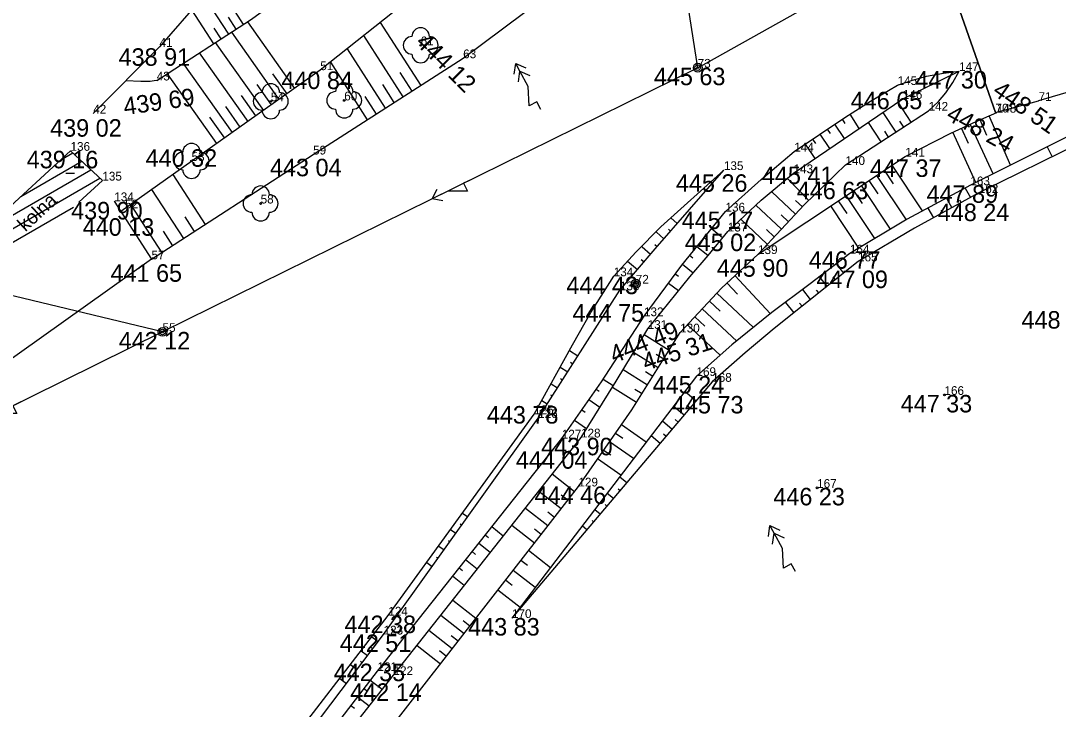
# Model space of a CAD drawing. Extents: x -559180 to -551373, y -1076947 to -1072071.
# Drawn here: x -553904.5 to -553845.2, y -1073820.9 to -1073781.6 of the extents above; entities that cross this region are included whole.
import ezdxf

# ---------------------------------------------------------------- set-up
doc = ezdxf.new("R2010")
doc.units = 0
for name, color, linetype in [('12_PLOTY', 7, 'Continuous'), ('14_BUDOVY', 7, 'Continuous'), ('1_VODA_ZN', 7, 'Continuous'), ('20_EL_ZN', 7, 'Continuous'), ('26_SRAFY', 7, 'Continuous'), ('27_HRANA_PATA', 7, 'Continuous'), ('32', 7, 'Continuous'), ('34_ZELEN', 7, 'Continuous'), ('3_BODY', 7, 'Continuous'), ('47_ZN_STAV_OBJ$', 7, 'Continuous'), ('52_POPIS_UCELOVY', 7, 'Continuous'), ('6_VYSKY', 7, 'Continuous'), ('NNnadzemní', 7, 'Continuous')]:
    doc.layers.add(name, color=color, linetype=linetype)

# ---------------------------------------------------------------- blocks, each defined once
blk = doc.blocks.new('T')
at = {"layer": '6_VYSKY'}
blk.add_circle((0, 0), 0.05, dxfattribs=at)
blk = doc.blocks.new('STL')
at = {"layer": '34_ZELEN'}
blk.add_circle((0, 0), 0.05, dxfattribs=at)
for centre, start, end in [((0, 0.5), 0, 180), ((-0.5, 0), 90, 270), ((0.5, 0), 270, 90), ((0, -0.5), 180, 0)]:
    blk.add_arc(centre, 0.5, start, end, dxfattribs=at)
blk = doc.blocks.new('SLB')
at = {"layer": '20_EL_ZN'}
for radius in [0.25, 0.158, 0.05]:
    blk.add_circle((0, 0), radius, dxfattribs=at)
blk = doc.blocks.new('BD')
at = {"layer": '47_ZN_STAV_OBJ$'}
blk.add_line((-0.25, 0), (0.25, 0), dxfattribs=at)
blk = doc.blocks.new('POINT_DISPLAY')
blk.add_line((0, 0), (0, 0))
blk = doc.blocks.new('ELNN')
at = {"layer": '20_EL_ZN'}
for p, q in [((0, 0), (0.5, 0)), ((0.5, 0), (0.5, 0.5)), ((0.5, 0.5), (1.5, 0)), ((1.5, 0), (2.5, 0))]:
    blk.add_line(p, q, dxfattribs=at)
blk.add_lwpolyline([(2, 0.375), (2.5, 0), (2, -0.375)], dxfattribs=at)
blk = doc.blocks.new('ELVN')
at = {"layer": '20_EL_ZN'}
for p, q in [((0, 0), (0.5, 0)), ((0.5, 0), (0.5, 0.5)), ((0.5, 0.5), (1.5, 0)), ((1.5, 0), (2.5, 0)), ((2.5, 0), (3, 0))]:
    blk.add_line(p, q, dxfattribs=at)
for points in [[(2, 0.375), (2.5, 0), (2, -0.375)], [(2.5, 0.375), (3, 0), (2.5, -0.375)]]:
    blk.add_lwpolyline(points, dxfattribs=at)

msp = doc.modelspace()

# ---------------------------------------------------------------- linework, layer by layer
at = {"layer": '12_PLOTY'}
for p, q in [((-553851.08, -1073780.18), (-553848.75, -1073786.82)), ((-553848.75, -1073786.82), (-553851.08, -1073780.18)), ((-553841.49, -1073784.74), (-553846.29, -1073786.16)), ((-553848.75, -1073786.82), (-553846.29, -1073786.16)), ((-553899.14, -1073791.89), (-553897.01, -1073795.21)), ((-553897.01, -1073795.21), (-553906.29, -1073801.8))]:
    msp.add_line(p, q, dxfattribs=at)
at = {"layer": '14_BUDOVY'}
for p, q in [((-553901.64, -1073789.01), (-553906.52, -1073793.5)), ((-553899.82, -1073790.71), (-553901.64, -1073789.01)), ((-553899.82, -1073790.71), (-553901.169, -1073791.951))]:
    msp.add_line(p, q, dxfattribs=at)
at = {"layer": '26_SRAFY'}
for p, q in [((-553893.332, -1073779.358), (-553891.76, -1073781.789)), ((-553894.027, -1073780.16), (-553892.616, -1073782.342)), ((-553894.722, -1073780.962), (-553893.472, -1073782.896)), ((-553892.636, -1073781.374), (-553892.188, -1073782.066)), ((-553891.522, -1073781.635), (-553888.829, -1073785.44)), ((-553883.928, -1073781.674), (-553881.619, -1073785.277)), ((-553893.443, -1073782.002), (-553893.044, -1073782.619)), ((-553892.441, -1073782.229), (-553889.721, -1073786.072)), ((-553884.88, -1073782.43), (-553882.637, -1073785.929)), ((-553893.361, -1073782.824), (-553890.614, -1073786.704)), ((-553894.28, -1073783.418), (-553891.507, -1073787.336)), ((-553885.832, -1073783.186), (-553883.655, -1073786.582)), ((-553895.199, -1073784.013), (-553892.399, -1073787.968)), ((-553886.784, -1073783.942), (-553884.673, -1073787.235)), ((-553896.118, -1073784.607), (-553893.292, -1073788.6)), ((-553890.087, -1073784.609), (-553889.275, -1073785.756)), ((-553882.811, -1073784.538), (-553882.128, -1073785.603)), ((-553890.988, -1073785.229), (-553890.168, -1073786.388)), ((-553883.809, -1073785.222), (-553883.146, -1073786.256)), ((-553891.888, -1073785.85), (-553891.06, -1073787.02)), ((-553884.807, -1073785.905), (-553884.164, -1073786.908)), ((-553892.789, -1073786.471), (-553891.953, -1073787.652)), ((-553854.339, -1073786.237), (-553853.593, -1073787.381)), ((-553893.69, -1073787.091), (-553892.846, -1073788.284)), ((-553857.346, -1073787.453), (-553857.51, -1073787.209)), ((-553856.546, -1073787.737), (-553857.064, -1073786.922)), ((-553855.188, -1073786.814), (-553854.452, -1073787.942)), ((-553849.241, -1073788.129), (-553849.625, -1073787.237)), ((-553847.905, -1073789.839), (-553849.118, -1073787.019)), ((-553858.189, -1073788.02), (-553858.353, -1073787.774)), ((-553857.385, -1073788.308), (-553857.931, -1073787.492)), ((-553856.037, -1073787.391), (-553855.311, -1073788.503)), ((-553854.245, -1073787.321), (-553854.022, -1073787.661)), ((-553850.301, -1073788.591), (-553850.699, -1073787.722)), ((-553848.895, -1073790.333), (-553850.197, -1073787.492)), ((-553859.031, -1073788.586), (-553859.197, -1073788.338)), ((-553858.225, -1073788.879), (-553858.775, -1073788.056)), ((-553855.101, -1073787.886), (-553854.882, -1073788.222)), ((-553849.885, -1073790.822), (-553851.2, -1073787.951)), ((-553859.064, -1073789.449), (-553859.618, -1073788.621)), ((-553845.797, -1073788.786), (-553845.519, -1073789.351)), ((-553854.577, -1073790.899), (-553855.091, -1073790.121)), ((-553852.922, -1073792.447), (-553854.652, -1073789.831)), ((-553895.792, -1073790.369), (-553893.943, -1073793.222)), ((-553860.655, -1073790.584), (-553859.426, -1073791.852)), ((-553855.464, -1073791.464), (-553855.969, -1073790.702)), ((-553853.851, -1073792.949), (-553855.53, -1073790.412)), ((-553897.002, -1073791.226), (-553895.186, -1073794.028)), ((-553861.544, -1073791.363), (-553860.19, -1073792.639)), ((-553856.352, -1073792.03), (-553856.846, -1073791.282)), ((-553854.756, -1073793.49), (-553856.408, -1073790.992)), ((-553850.486, -1073791.139), (-553850.187, -1073791.682)), ((-553860.18, -1073791.84), (-553859.786, -1073792.211)), ((-553857.239, -1073792.596), (-553857.724, -1073791.863)), ((-553855.659, -1073794.03), (-553857.285, -1073791.573)), ((-553851.551, -1073791.711), (-553851.246, -1073792.265)), ((-553850.807, -1073791.809), (-553850.717, -1073791.974)), ((-553898.212, -1073792.083), (-553896.429, -1073794.834)), ((-553862.46, -1073792.116), (-553860.997, -1073793.495)), ((-553856.563, -1073794.571), (-553858.163, -1073792.153)), ((-553852.615, -1073792.282), (-553852.305, -1073792.847)), ((-553851.868, -1073792.388), (-553851.776, -1073792.556)), ((-553895.114, -1073792.776), (-553894.564, -1073793.625)), ((-553867.315, -1073792.844), (-553866.95, -1073793.163)), ((-553863.321, -1073792.922), (-553861.804, -1073794.351)), ((-553861.012, -1073792.673), (-553860.593, -1073793.067)), ((-553896.348, -1073793.598), (-553895.808, -1073794.431)), ((-553868.14, -1073793.668), (-553867.716, -1073794.038)), ((-553867.452, -1073793.497), (-553867.333, -1073793.601)), ((-553864.365, -1073793.988), (-553864.998, -1073793.473)), ((-553861.843, -1073793.506), (-553861.4, -1073793.923)), ((-553868.235, -1073794.357), (-553868.099, -1073794.476)), ((-553865.224, -1073794.134), (-553865.412, -1073793.981)), ((-553868.965, -1073794.491), (-553868.472, -1073794.91)), ((-553865.204, -1073794.996), (-553865.826, -1073794.49)), ((-553869.79, -1073795.315), (-553869.224, -1073795.796)), ((-553869.007, -1073795.218), (-553868.848, -1073795.353)), ((-553866.044, -1073796.003), (-553866.654, -1073795.507)), ((-553866.055, -1073795.149), (-553866.24, -1073794.998)), ((-553857.86, -1073795.477), (-553857.445, -1073795.997)), ((-553866.886, -1073796.193), (-553867.067, -1073796.059)), ((-553861.622, -1073798.319), (-553863.652, -1073796.142)), ((-553866.883, -1073797.011), (-553867.457, -1073796.585)), ((-553863.504, -1073797.209), (-553864.105, -1073796.565)), ((-553858.829, -1073796.21), (-553858.393, -1073796.754)), ((-553858.047, -1073796.216), (-553857.919, -1073796.376)), ((-553862.582, -1073799.108), (-553864.688, -1073797.145)), ((-553859.797, -1073796.942), (-553859.342, -1073797.512)), ((-553859.001, -1073796.966), (-553858.868, -1073797.133)), ((-553864.494, -1073798.168), (-553865.108, -1073797.596)), ((-553860.766, -1073797.675), (-553860.291, -1073798.27)), ((-553859.956, -1073797.716), (-553859.816, -1073797.891)), ((-553865.369, -1073799.035), (-553865.947, -1073798.496)), ((-553863.541, -1073799.897), (-553865.528, -1073798.046)), ((-553864.501, -1073800.686), (-553866.367, -1073798.947)), ((-553868.833, -1073799.509), (-553867.411, -1073800.398)), ((-553873.112, -1073800.415), (-553872.626, -1073800.726)), ((-553869.442, -1073800.511), (-553868.032, -1073801.392)), ((-553868.146, -1073800.63), (-553867.722, -1073800.895)), ((-553873.639, -1073801.366), (-553873.211, -1073801.64)), ((-553873.056, -1073801.095), (-553872.919, -1073801.183)), ((-553870.05, -1073801.513), (-553868.654, -1073802.386)), ((-553873.623, -1073802.021), (-553873.504, -1073802.097)), ((-553870.615, -1073802.445), (-553871.191, -1073802.072)), ((-553868.764, -1073801.626), (-553868.343, -1073801.889)), ((-553874.166, -1073802.318), (-553873.796, -1073802.554)), ((-553871.409, -1073802.769), (-553871.585, -1073802.646)), ((-553870.659, -1073802.515), (-553869.275, -1073803.38)), ((-553869.382, -1073802.623), (-553868.965, -1073802.883)), ((-553874.692, -1073803.269), (-553874.381, -1073803.469)), ((-553874.191, -1073802.946), (-553874.089, -1073803.011)), ((-553871.379, -1073803.671), (-553871.999, -1073803.236)), ((-553866.515, -1073802.751), (-553865.872, -1073803.297)), ((-553872.217, -1073803.964), (-553872.413, -1073803.827)), ((-553867.157, -1073803.593), (-553866.556, -1073804.103)), ((-553866.4, -1073803.542), (-553866.214, -1073803.7)), ((-553872.143, -1073804.897), (-553872.827, -1073804.418)), ((-553867.8, -1073804.436), (-553867.24, -1073804.91)), ((-553867.072, -1073804.359), (-553866.898, -1073804.507)), ((-553868.729, -1073805.654), (-553870.142, -1073804.668)), ((-553869.45, -1073806.599), (-553870.822, -1073805.641)), ((-553870.064, -1073805.446), (-553870.482, -1073805.155)), ((-553868.442, -1073805.278), (-553867.924, -1073805.717)), ((-553867.744, -1073805.177), (-553867.582, -1073805.314)), ((-553870.756, -1073806.411), (-553871.161, -1073806.128)), ((-553870.17, -1073807.543), (-553871.501, -1073806.615)), ((-553874.098, -1073807.478), (-553872.821, -1073808.473)), ((-553870.238, -1073807.632), (-553869.837, -1073807.972)), ((-553874.866, -1073808.451), (-553873.582, -1073809.451)), ((-553870.95, -1073808.565), (-553870.595, -1073808.866)), ((-553870.329, -1073808.323), (-553870.216, -1073808.419)), ((-553873.586, -1073808.663), (-553873.201, -1073808.962)), ((-553879.226, -1073809.713), (-553878.932, -1073809.923)), ((-553875.634, -1073809.424), (-553874.344, -1073810.429)), ((-553874.349, -1073809.639), (-553873.963, -1073809.94)), ((-553871.662, -1073809.498), (-553871.353, -1073809.76)), ((-553871.074, -1073809.228), (-553870.974, -1073809.313)), ((-553879.36, -1073810.332), (-553879.271, -1073810.396)), ((-553876.402, -1073810.397), (-553875.106, -1073811.407)), ((-553871.818, -1073810.134), (-553871.732, -1073810.207)), ((-553879.909, -1073810.655), (-553879.609, -1073810.869)), ((-553877.733, -1073811.131), (-553877.931, -1073810.974)), ((-553876.899, -1073811.026), (-553877.558, -1073810.504)), ((-553875.113, -1073810.616), (-553874.725, -1073810.918)), ((-553872.373, -1073810.431), (-553872.111, -1073810.654)), ((-553880.591, -1073811.597), (-553880.285, -1073811.816)), ((-553880.038, -1073811.277), (-553879.947, -1073811.342)), ((-553877.643, -1073811.968), (-553878.304, -1073811.444)), ((-553878.478, -1073812.072), (-553878.677, -1073811.914)), ((-553874.206, -1073812.833), (-553875.457, -1073811.858)), ((-553881.274, -1073812.539), (-553880.961, -1073812.762)), ((-553880.716, -1073812.222), (-553880.623, -1073812.289)), ((-553878.386, -1073812.91), (-553879.05, -1073812.384)), ((-553875.519, -1073812.715), (-553875.896, -1073812.421)), ((-553879.13, -1073813.852), (-553879.795, -1073813.325)), ((-553879.223, -1073813.013), (-553879.422, -1073812.855)), ((-553875.071, -1073813.968), (-553876.335, -1073812.984)), ((-553876.392, -1073813.844), (-553876.773, -1073813.547)), ((-553875.937, -1073815.103), (-553877.212, -1073814.11)), ((-553879.788, -1073814.686), (-553878.464, -1073815.717)), ((-553880.469, -1073815.548), (-553879.139, -1073816.584)), ((-553879.199, -1073815.841), (-553878.801, -1073816.151)), ((-553884.41, -1073816.786), (-553884.051, -1073817.059)), ((-553881.149, -1073816.41), (-553879.814, -1073817.451)), ((-553879.876, -1073816.706), (-553879.476, -1073817.017)), ((-553884.462, -1073817.375), (-553884.354, -1073817.457)), ((-553881.83, -1073817.272), (-553880.489, -1073818.317)), ((-553885.022, -1073817.578), (-553884.656, -1073817.855)), ((-553880.553, -1073817.571), (-553880.151, -1073817.884)), ((-553885.633, -1073818.369), (-553885.262, -1073818.652)), ((-553885.07, -1073818.169), (-553884.959, -1073818.253)), ((-553886.245, -1073819.161), (-553885.867, -1073819.448)), ((-553885.677, -1073818.964), (-553885.564, -1073819.05)), ((-553883.824, -1073819.799), (-553884.503, -1073819.279)), ((-553884.669, -1073819.914), (-553884.871, -1073819.76)), ((-553884.574, -1073820.75), (-553885.239, -1073820.24)), ((-553885.409, -1073820.872), (-553885.607, -1073820.721))]:
    msp.add_line(p, q, dxfattribs=at)
at = {"layer": '27_HRANA_PATA'}
for p, q in [((-553879.19, -1073783.72), (-553868.03, -1073775.38)), ((-553877, -1073776.17), (-553887.36, -1073784.4)), ((-553891.213, -1073776.913), (-553896.55, -1073783.07)), ((-553896.55, -1073783.07), (-553900.34, -1073786.88)), ((-553887.77, -1073789.22), (-553879.19, -1073783.72)), ((-553887.36, -1073784.4), (-553898.765, -1073792.474)), ((-553854.05, -1073786.04), (-553850.83, -1073784.45)), ((-553860.3, -1073790.29), (-553854.05, -1073786.04)), ((-553841.14, -1073786.46), (-553850.19, -1073790.98)), ((-553857.33, -1073789.82), (-553852.58, -1073786.72)), ((-553841.83, -1073787.53), (-553849.71, -1073791.42)), ((-553897.01, -1073795.21), (-553887.77, -1073789.22)), ((-553862.33, -1073794.91), (-553853.91, -1073789.34)), ((-553874.9, -1073804.28), (-553870.23, -1073796.98)), ((-553865.85, -1073801.88), (-553876.4, -1073815.71)), ((-553864.95, -1073802.21), (-553876.4, -1073815.71)), ((-553883.74, -1073816.65), (-553874.9, -1073804.28)), ((-553883.47, -1073815.57), (-553875.13, -1073804.06)), ((-553884.09, -1073818.74), (-553873.55, -1073805.45)), ((-553883.17, -1073818.97), (-553872.45, -1073805.39)), ((-553885.43, -1073824.66), (-553872.6, -1073808.19)), ((-553893.51, -1073828.56), (-553883.47, -1073815.57)), ((-553893, -1073828.83), (-553883.74, -1073816.65)), ((-553893.09, -1073830.49), (-553884.09, -1073818.74)), ((-553892.46, -1073830.75), (-553883.17, -1073818.97))]:
    msp.add_line(p, q, dxfattribs=at)
for points in [[(-553896.71, -1073784.99), (-553891.349, -1073781.523), (-553888.783, -1073779.659), (-553886.59, -1073777.93)], [(-553854.35, -1073785.25), (-553853.564, -1073784.994), (-553852.705, -1073784.75), (-553851.723, -1073784.577), (-553850.83, -1073784.45)], [(-553852.58, -1073786.72), (-553852.019, -1073786.193), (-553851.584, -1073785.689), (-553851.202, -1073785.115), (-553850.83, -1073784.45)], [(-553896.71, -1073784.99), (-553896.854, -1073785.019), (-553897.09, -1073785.041), (-553897.624, -1073785.052), (-553898.48, -1073785.01)], [(-553860.26, -1073789.05), (-553857.367, -1073787.114), (-553855.891, -1073786.176), (-553854.35, -1073785.25)], [(-553853.91, -1073789.34), (-553851.306, -1073788), (-553849.865, -1073787.34), (-553848.68, -1073786.83)], [(-553864.19, -1073792.48), (-553862.151, -1073790.643), (-553860.26, -1073789.05)], [(-553870.58, -1073796.18), (-553869.305, -1073794.779), (-553867.881, -1073793.354), (-553864.28, -1073790.11)], [(-553870.23, -1073796.98), (-553868.212, -1073794.605), (-553864.28, -1073790.11)], [(-553862.33, -1073794.91), (-553859.685, -1073792.103), (-553857.33, -1073789.82)], [(-553864.06, -1073793.62), (-553862.151, -1073791.825), (-553860.3, -1073790.29)], [(-553850.19, -1073790.98), (-553853.799, -1073792.918), (-553857.08, -1073794.88)], [(-553849.71, -1073791.42), (-553853.382, -1073793.439), (-553856.61, -1073795.33)], [(-553868.85, -1073798.46), (-553866.684, -1073795.544), (-553864.19, -1073792.48)], [(-553868.64, -1073799.19), (-553866.233, -1073796.204), (-553865.191, -1073794.987), (-553864.06, -1073793.62)], [(-553866.78, -1073799.39), (-553864.426, -1073796.864), (-553862.33, -1073794.91)], [(-553857.08, -1073794.88), (-553859.355, -1073796.621), (-553861.543, -1073798.255), (-553863.835, -1073800.097), (-553865.85, -1073801.88)], [(-553856.61, -1073795.33), (-553861.404, -1073799.159), (-553863.071, -1073800.549), (-553864.95, -1073802.21)], [(-553875.13, -1073804.06), (-553872.936, -1073800.097), (-553871.894, -1073798.255), (-553870.58, -1073796.18)], [(-553873.55, -1073805.45), (-553871.285, -1073802.217), (-553868.85, -1073798.46)], [(-553872.6, -1073808.19), (-553869.548, -1073803.816), (-553866.78, -1073799.39)], [(-553872.45, -1073805.39), (-553870.451, -1073802.182), (-553868.64, -1073799.19)]]:
    msp.add_lwpolyline(points, dxfattribs=at)
at = {"layer": '32'}
for p, q in [((-553904.474, -1073791.618), (-553900.997, -1073789.61)), ((-553902.2, -1073789.525), (-553901.513, -1073789.129)), ((-553906.473, -1073793.551), (-553900.482, -1073790.092)), ((-553906.004, -1073794.06), (-553899.966, -1073790.574)), ((-553905.536, -1073794.569), (-553901.468, -1073792.221))]:
    msp.add_line(p, q, dxfattribs=at)
at = {"layer": 'NNnadzemní'}
for p, q in [((-553865.78, -1073784.26), (-553869.87, -1073757.71)), ((-553865.78, -1073784.26), (-553835.825, -1073767.517)), ((-553865.78, -1073784.26), (-553896.38, -1073799.36)), ((-553896.38, -1073799.36), (-553916.44, -1073794.548)), ((-553896.38, -1073799.36), (-553934.334, -1073818.083))]:
    msp.add_line(p, q, dxfattribs=at)

# ---------------------------------------------------------------- block references
at = {"layer": '1_VODA_ZN'}
for p in [(-553896.55, -1073783.07), (-553881.62, -1073782.98), (-553879.19, -1073783.72), (-553865.78, -1073784.26), (-553887.36, -1073784.4), (-553850.83, -1073784.45), (-553896.71, -1073784.99), (-553854.35, -1073785.25), (-553854.05, -1073786.04), (-553890.19, -1073786.18), (-553885.99, -1073786.13), (-553846.29, -1073786.16), (-553900.34, -1073786.88), (-553852.58, -1073786.72), (-553848.75, -1073786.82), (-553848.68, -1073786.83), (-553901.64, -1073789.01), (-553860.26, -1073789.05), (-553894.72, -1073789.59), (-553887.77, -1073789.22), (-553853.91, -1073789.34), (-553864.28, -1073790.11), (-553857.33, -1073789.82), (-553899.82, -1073790.71), (-553860.3, -1073790.29), (-553850.19, -1073790.98), (-553849.71, -1073791.42), (-553899.14, -1073791.89), (-553890.77, -1073792.02), (-553898.52, -1073792.3), (-553864.19, -1073792.48), (-553864.06, -1073793.62), (-553862.33, -1073794.91), (-553857.08, -1073794.88), (-553897.01, -1073795.21), (-553856.61, -1073795.33), (-553870.58, -1073796.18), (-553869.32, -1073796.6), (-553870.23, -1073796.98), (-553868.85, -1073798.46), (-553896.38, -1073799.36), (-553868.64, -1073799.19), (-553866.78, -1073799.39), (-553865.85, -1073801.88), (-553864.95, -1073802.21), (-553851.67, -1073802.96), (-553875.13, -1073804.06), (-553874.9, -1073804.28), (-553873.55, -1073805.45), (-553872.45, -1073805.39), (-553872.6, -1073808.19), (-553858.95, -1073808.27), (-553883.47, -1073815.57), (-553876.4, -1073815.71), (-553883.74, -1073816.65), (-553884.09, -1073818.74), (-553883.17, -1073818.97)]:
    msp.add_blockref('POINT_DISPLAY', p, dxfattribs=at)
at = {"layer": '20_EL_ZN'}
for name, p, xscale, yscale, rotation in [('ELVN', (-553874.747, -1073786.648), 0.9999989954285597, 0.9999989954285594, 118.60273017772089), ('ELNN', (-553878.717, -1073790.644), 0.9999988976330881, 0.9999988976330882, -153.73527568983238), ('ELNN', (-553904.489, -1073803.36), 0.9999995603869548, 0.999999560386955, -153.74243471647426), ('ELVN', (-553860.198, -1073813.052), 0.9999994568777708, 0.9999994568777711, 119.00645517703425)]:
    msp.add_blockref(name, p, dxfattribs=dict(at, xscale=xscale, yscale=yscale, rotation=rotation))
for p in [(-553865.78, -1073784.26), (-553869.32, -1073796.6), (-553896.38, -1073799.36)]:
    msp.add_blockref('SLB', p, dxfattribs=at)
at = {"layer": '34_ZELEN'}
for p in [(-553881.62, -1073782.98), (-553890.19, -1073786.18), (-553885.99, -1073786.13), (-553894.72, -1073789.59), (-553890.77, -1073792.02)]:
    msp.add_blockref('STL', p, dxfattribs=at)
at = {"layer": '47_ZN_STAV_OBJ$'}
msp.add_blockref('BD', (-553901.663, -1073790.287), dxfattribs=at)
at = {"layer": '6_VYSKY'}
for p in [(-553851.67, -1073802.96), (-553851.67, -1073802.96), (-553858.95, -1073808.27), (-553858.95, -1073808.27)]:
    msp.add_blockref('T', p, dxfattribs=at)

# ---------------------------------------------------------------- texts
at = {"layer": '3_BODY'}
for s, p in [('61', (-553881.62, -1073782.98)), ('41', (-553896.55, -1073783.07)), ('63', (-553879.19, -1073783.72)), ('51', (-553887.36, -1073784.4)), ('73', (-553865.78, -1073784.26)), ('147', (-553850.83, -1073784.45)), ('43', (-553896.71, -1073784.99)), ('145', (-553854.35, -1073785.25)), ('54', (-553890.19, -1073786.18)), ('60', (-553885.99, -1073786.13)), ('146', (-553854.05, -1073786.04)), ('71', (-553846.29, -1073786.16)), ('42', (-553900.34, -1073786.88)), ('142', (-553852.58, -1073786.72)), ('70', (-553848.75, -1073786.82)), ('148', (-553848.68, -1073786.83)), ('136', (-553901.64, -1073789.01)), ('59', (-553887.77, -1073789.22)), ('144', (-553860.26, -1073789.05)), ('141', (-553853.91, -1073789.34)), ('53', (-553894.72, -1073789.59)), ('135', (-553864.28, -1073790.11)), ('140', (-553857.33, -1073789.82)), ('135', (-553899.82, -1073790.71)), ('143', (-553860.3, -1073790.29)), ('163', (-553850.19, -1073790.98)), ('134', (-553899.14, -1073791.89)), ('162', (-553849.71, -1073791.42)), ('52', (-553898.52, -1073792.3)), ('58', (-553890.77, -1073792.02)), ('136', (-553864.19, -1073792.48)), ('137', (-553864.06, -1073793.62)), ('164', (-553857.08, -1073794.88)), ('57', (-553897.01, -1073795.21)), ('139', (-553862.33, -1073794.91)), ('165', (-553856.61, -1073795.33)), ('134', (-553870.58, -1073796.18)), ('72', (-553869.32, -1073796.6)), ('133', (-553870.23, -1073796.98)), ('132', (-553868.85, -1073798.46)), ('55', (-553896.38, -1073799.36)), ('131', (-553868.64, -1073799.19)), ('130', (-553866.78, -1073799.39)), ('169', (-553865.85, -1073801.88)), ('168', (-553864.95, -1073802.21)), ('166', (-553851.67, -1073802.96)), ('125', (-553875.13, -1073804.06)), ('126', (-553874.9, -1073804.28)), ('127', (-553873.55, -1073805.45)), ('128', (-553872.45, -1073805.39)), ('129', (-553872.6, -1073808.19)), ('167', (-553858.95, -1073808.27)), ('124', (-553883.47, -1073815.57)), ('170', (-553876.4, -1073815.71)), ('123', (-553883.74, -1073816.65)), ('121', (-553884.09, -1073818.74)), ('122', (-553883.17, -1073818.97))]:
    msp.add_text(s, height=0.5, dxfattribs=at).set_placement(p)
at = {"layer": '52_POPIS_UCELOVY'}
msp.add_text('kolna', height=0.8, rotation=42.6166, dxfattribs=at).set_placement((-553904.221, -1073793.667))
at = {"layer": '6_VYSKY'}
for s, rotation, p in [('444 12', 315.00563, (-553881.964, -1073782.875)), ('439 69', 7.91349, (-553898.546, -1073786.972)), ('448 51', 324.92219, (-553848.986, -1073785.747)), ('448 24', 330.98456, (-553851.636, -1073787.185)), ('444 49', 21.70888, (-553870.561, -1073801.165)), ('445 31', 18.10515, (-553868.753, -1073801.595))]:
    msp.add_text(s, height=1, rotation=rotation, dxfattribs=at).set_placement(p)
for s, p in [('438 91', (-553898.893, -1073784.15)), ('445 63', (-553868.285, -1073785.26)), ('440 84', (-553889.583, -1073785.481)), ('447 30', (-553853.335, -1073785.45)), ('446 65', (-553857.032, -1073786.635)), ('439 02', (-553902.805, -1073788.203)), ('439 16', (-553904.145, -1073790.01)), ('440 32', (-553897.347, -1073789.92)), ('443 04', (-553890.234, -1073790.465)), ('447 37', (-553855.932, -1073790.501)), ('445 41', (-553862.109, -1073790.911)), ('445 26', (-553867.027, -1073791.352)), ('446 63', (-553860.114, -1073791.777)), ('447 89', (-553852.695, -1073791.98)), ('439 90', (-553901.605, -1073792.93)), ('448 24', (-553852.054, -1073793.025)), ('445 17', (-553866.695, -1073793.48)), ('440 13', (-553900.944, -1073793.864)), ('445 02', (-553866.525, -1073794.741)), ('446 77', (-553859.426, -1073795.748)), ('441 65', (-553899.354, -1073796.493)), ('445 90', (-553864.688, -1073796.205)), ('447 09', (-553858.994, -1073796.855)), ('444 43', (-553873.287, -1073797.2)), ('444 75', (-553872.937, -1073798.77)), ('448 63', (-553847.265, -1073799.17)), ('442 12', (-553898.885, -1073800.36)), ('445 24', (-553868.355, -1073802.88)), ('445 73', (-553867.254, -1073804.019)), ('447 33', (-553854.175, -1073803.96)), ('443 78', (-553877.836, -1073804.596)), ('443 90', (-553874.733, -1073806.41)), ('444 04', (-553876.176, -1073807.176)), ('444 46', (-553875.105, -1073809.19)), ('446 23', (-553861.455, -1073809.27)), ('442 38', (-553885.975, -1073816.57)), ('443 83', (-553878.905, -1073816.71)), ('442 51', (-553886.245, -1073817.65)), ('442 35', (-553886.595, -1073819.316)), ('442 14', (-553885.648, -1073820.441))]:
    msp.add_text(s, height=1, dxfattribs=at).set_placement(p)

doc.saveas('drawing.dxf')
